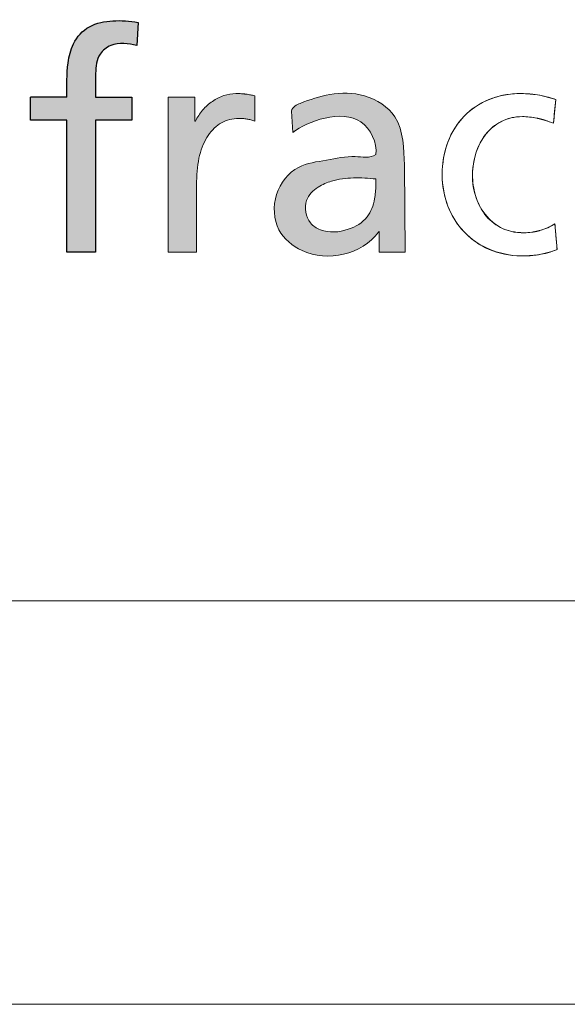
# Model space of a CAD drawing. Header units: millimetres. Extents: x 525 to 29324, y 175 to 20618.
# Tile 314 of 588: x 23754 to 23991, y 175 to 602. Entities that reach past the tile are written whole.
import ezdxf

# ---------------------------------------------------------------- set-up
doc = ezdxf.new("R2010")
doc.units = ezdxf.units.MM
doc.linetypes.add('SLD-Continua', pattern=[0])
doc.layers.add('FORMAT', color=7, linetype='SLD-Continua')

# ---------------------------------------------------------------- blocks, each defined once
blk = doc.blocks.new('LOGO_sombreado')
at = {"linetype": 'Continuous', "ltscale": 35}
h = blk.add_hatch(color=7, dxfattribs=at)
edge = h.paths.add_edge_path(flags=0)
edge.add_spline(control_points=[(1001.425014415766, 138.0118721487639), (1001.45308391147, 141.4931384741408), (1001.270370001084, 147.5830614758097), (1002.073272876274, 156.3959420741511), (1009.414476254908, 162.2246565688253), (1015.761833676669, 161.2138639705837), (1019.347635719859, 160.435241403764)], knot_values=[0, 0, 0, 0, 0.2854310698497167, 0.5205446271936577, 0.6849993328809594, 1, 1, 1, 1], weights=[1, 1, 1, 1, 1, 1, 1], degree=3, periodic=0)
edge.add_line((1019.347635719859, 160.4352414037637), (1019.89119409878, 170.4307934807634))
edge.add_spline(control_points=[(1019.89119409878, 170.4307934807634), (1016.263794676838, 171.0711501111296), (1009.178395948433, 171.6217095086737), (998.3753647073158, 169.6693436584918), (991.3452498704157, 161.9461074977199), (988.8512937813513, 150.826805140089), (989.0534670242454, 142.98589516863), (989.0521585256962, 138.0118721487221)], knot_values=[0, 0, 0, 0, 0.1997988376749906, 0.3894495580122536, 0.5735241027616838, 0.7289501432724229, 1, 1, 1, 1], weights=[1, 1, 1, 1, 1, 1, 1, 1], degree=3, periodic=0)
edge.add_line((989.0521585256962, 138.0118721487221), (973.2297886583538, 138.0118721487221))
edge.add_line((973.2297886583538, 138.0118721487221), (973.2297886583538, 127.9994229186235))
edge.add_line((973.2297886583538, 127.9994229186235), (989.0521432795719, 127.9994229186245))
edge.add_line((989.0521432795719, 127.9994229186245), (989.0521432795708, 70.79254764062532))
edge.add_line((989.0521432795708, 70.79254764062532), (1001.424999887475, 70.7925476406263))
edge.add_line((1001.424999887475, 70.7925476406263), (1001.424999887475, 127.9994229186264))
edge.add_line((1001.424999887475, 127.9994229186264), (1017.247354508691, 127.9994229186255))
edge.add_line((1017.247354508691, 127.9994229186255), (1017.247354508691, 138.0118721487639))
edge.add_line((1017.247354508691, 138.0118721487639), (1001.425014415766, 138.0118721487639))
h = blk.add_hatch(color=7, dxfattribs=at)
edge = h.paths.add_edge_path(flags=0)
edge.add_spline(control_points=[(1065.264570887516, 128.739654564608), (1065.833509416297, 128.7015843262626), (1066.415138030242, 128.6423639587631), (1067.000996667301, 128.5493033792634)], knot_values=[22.13157782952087, 22.13157782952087, 22.13157782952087, 22.13157782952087, 23.13157782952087, 23.13157782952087, 23.13157782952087, 23.13157782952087], weights=[1, 1, 1, 1], degree=3, periodic=0)
edge.add_spline(control_points=[(1067.000996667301, 128.5493033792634), (1067.586855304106, 128.4562428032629), (1068.174828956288, 128.3378020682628), (1068.756457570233, 128.1812910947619)], knot_values=[23.13157782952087, 23.13157782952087, 23.13157782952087, 23.13157782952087, 24.13157782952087, 24.13157782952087, 24.13157782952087, 24.13157782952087], weights=[1, 1, 1, 1], degree=3, periodic=0)
edge.add_spline(control_points=[(1068.756457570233, 128.1812910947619), (1069.338086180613, 128.024780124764), (1069.913369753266, 127.8301989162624), (1070.473848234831, 127.5933174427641)], knot_values=[0, 0, 0, 0, 1, 1, 1, 1], weights=[1, 1, 1, 1], degree=3, periodic=0)
edge.add_line((1070.473848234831, 127.5933174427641), (1070.473848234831, 138.6675262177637))
edge.add_line((1070.473848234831, 138.6675262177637), (1068.604176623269, 139.0228484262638))
edge.add_spline(control_points=[(1068.604176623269, 139.022848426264), (1068.00351289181, 139.1328291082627), (1067.409194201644, 139.2343497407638), (1066.783150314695, 139.3147202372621)], knot_values=[3, 3, 3, 3, 4, 4, 4, 4], weights=[1, 1, 1, 1], degree=3, periodic=0)
edge.add_arc((1062.779981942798, 108.362348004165), 31.2101698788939, 82.63066274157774, 86.35264608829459)
edge.add_spline(control_points=[(1064.76542778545, 139.5093014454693), (1064.031518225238, 139.5558317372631), (1063.225698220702, 139.5812118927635), (1062.301437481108, 139.5812118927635), (1060.522711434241, 139.5812118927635), (1058.741870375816, 139.2681899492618), (1057.022364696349, 138.6886763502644)], knot_values=[4.064960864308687, 4.064960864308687, 4.064960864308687, 4.064960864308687, 5.064960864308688, 5.064960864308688, 5.064960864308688, 6.064960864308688, 6.064960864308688, 6.064960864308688, 6.064960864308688], weights=[1, 1, 1, 1, 1, 1, 1], degree=3, periodic=0)
edge.add_spline(control_points=[(1057.022364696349, 138.6886763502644), (1055.302859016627, 138.1091627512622), (1053.644688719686, 137.2673875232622), (1052.104959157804, 136.2056509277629)], knot_values=[6.064960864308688, 6.064960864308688, 6.064960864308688, 6.064960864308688, 7.064960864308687, 7.064960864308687, 7.064960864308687, 7.064960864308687], weights=[1, 1, 1, 1], degree=3, periodic=0)
edge.add_spline(control_points=[(1052.104959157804, 136.2056509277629), (1050.565229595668, 135.1439143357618), (1049.143940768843, 133.8622163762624), (1047.902428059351, 132.4155473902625)], knot_values=[7.064960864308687, 7.064960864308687, 7.064960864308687, 7.064960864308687, 8.064960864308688, 8.064960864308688, 8.064960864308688, 8.064960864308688], weights=[1, 1, 1, 1], degree=3, periodic=0)
edge.add_spline(control_points=[(1047.902428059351, 132.4155473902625), (1046.660915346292, 130.9604183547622), (1045.599178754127, 129.3403182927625), (1044.776438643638, 127.5933174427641)], knot_values=[8.064960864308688, 8.064960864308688, 8.064960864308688, 8.064960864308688, 9.064960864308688, 9.064960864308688, 9.064960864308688, 9.064960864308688], weights=[1, 1, 1, 1], degree=3, periodic=0)
edge.add_line((1044.776438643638, 127.5933174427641), (1044.495141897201, 127.5933174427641))
edge.add_line((1044.495141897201, 127.5933174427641), (1044.495141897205, 138.0118424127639))
edge.add_line((1044.495141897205, 138.0118424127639), (1038.704235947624, 138.0118721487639))
edge.add_line((1038.704235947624, 138.0118721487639), (1032.913330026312, 138.0118721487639))
edge.add_line((1032.913330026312, 138.0118721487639), (1032.913329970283, 129.6111937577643))
edge.add_line((1032.913329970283, 129.6111937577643), (1032.913329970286, 70.79252468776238))
edge.add_line((1032.913329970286, 70.79252468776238), (1045.290386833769, 70.7925246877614))
edge.add_line((1045.290386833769, 70.7925246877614), (1045.290386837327, 78.43618215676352))
edge.add_spline(control_points=[(1045.290386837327, 78.43618215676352), (1045.290386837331, 86.08124963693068), (1045.290386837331, 93.72631711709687), (1045.290386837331, 101.371384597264), (1045.290386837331, 105.5887207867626), (1045.742999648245, 109.4126645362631), (1046.59746495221, 112.7713053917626)], knot_values=[17.06496086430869, 17.06496086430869, 17.06496086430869, 17.06496086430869, 18.06496086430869, 18.06496086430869, 18.06496086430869, 19.06496086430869, 19.06496086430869, 19.06496086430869, 19.06496086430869], weights=[1, 1, 1, 1, 1, 1, 1], degree=3, periodic=0)
edge.add_spline(control_points=[(1046.59746495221, 112.7713053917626), (1047.451930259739, 116.1341762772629), (1048.704018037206, 119.0359742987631), (1050.302967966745, 121.4090190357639)], knot_values=[19.06496086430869, 19.06496086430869, 19.06496086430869, 19.06496086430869, 20.06496086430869, 20.06496086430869, 20.06496086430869, 20.06496086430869], weights=[1, 1, 1, 1], degree=3, periodic=0)
edge.add_spline(control_points=[(1050.302967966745, 121.4090190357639), (1051.901917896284, 123.782063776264), (1053.84561496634, 125.6305852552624), (1056.081183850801, 126.8826730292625)], knot_values=[20.06496086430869, 20.06496086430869, 20.06496086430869, 20.06496086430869, 21.06496086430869, 21.06496086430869, 21.06496086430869, 21.06496086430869], weights=[1, 1, 1, 1], degree=3, periodic=0)
edge.add_spline(control_points=[(1056.081183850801, 126.8826730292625), (1058.316752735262, 128.1347608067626), (1060.844193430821, 128.7946449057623), (1063.608515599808, 128.7946449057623)], knot_values=[21.06496086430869, 21.06496086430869, 21.06496086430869, 21.06496086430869, 22.06496086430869, 22.06496086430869, 22.06496086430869, 22.06496086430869], weights=[1, 1, 1, 1], degree=3, periodic=0)
edge.add_arc((1063.611378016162, 103.9169813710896), 24.87766369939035, 86.18972148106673, 90.00659243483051, ccw=False)
h = blk.add_hatch(color=7, dxfattribs=at)
edge = h.paths.add_edge_path(flags=0)
edge.add_spline(control_points=[(1065.264570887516, 128.739654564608), (1065.833509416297, 128.7015843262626), (1066.415138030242, 128.6423639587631), (1067.000996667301, 128.5493033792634)], knot_values=[22.13157782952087, 22.13157782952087, 22.13157782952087, 22.13157782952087, 23.13157782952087, 23.13157782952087, 23.13157782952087, 23.13157782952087], weights=[1, 1, 1, 1], degree=3, periodic=0)
edge.add_spline(control_points=[(1067.000996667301, 128.5493033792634), (1067.586855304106, 128.4562428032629), (1068.174828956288, 128.3378020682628), (1068.756457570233, 128.1812910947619)], knot_values=[23.13157782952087, 23.13157782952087, 23.13157782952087, 23.13157782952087, 24.13157782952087, 24.13157782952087, 24.13157782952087, 24.13157782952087], weights=[1, 1, 1, 1], degree=3, periodic=0)
edge.add_spline(control_points=[(1068.756457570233, 128.1812910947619), (1069.338086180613, 128.024780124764), (1069.913369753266, 127.8301989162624), (1070.473848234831, 127.5933174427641)], knot_values=[0, 0, 0, 0, 1, 1, 1, 1], weights=[1, 1, 1, 1], degree=3, periodic=0)
edge.add_line((1070.473848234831, 127.5933174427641), (1070.473848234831, 138.6675262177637))
edge.add_line((1070.473848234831, 138.6675262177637), (1068.604176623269, 139.0228484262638))
edge.add_spline(control_points=[(1068.604176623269, 139.022848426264), (1068.00351289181, 139.1328291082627), (1067.409194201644, 139.2343497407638), (1066.783150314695, 139.3147202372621)], knot_values=[3, 3, 3, 3, 4, 4, 4, 4], weights=[1, 1, 1, 1], degree=3, periodic=0)
edge.add_arc((1062.779981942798, 108.362348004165), 31.2101698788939, 82.63066274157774, 86.35264608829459)
edge.add_spline(control_points=[(1064.76542778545, 139.5093014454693), (1064.031518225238, 139.5558317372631), (1063.225698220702, 139.5812118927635), (1062.301437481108, 139.5812118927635), (1060.522711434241, 139.5812118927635), (1058.741870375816, 139.2681899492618), (1057.022364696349, 138.6886763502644)], knot_values=[4.064960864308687, 4.064960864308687, 4.064960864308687, 4.064960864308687, 5.064960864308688, 5.064960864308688, 5.064960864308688, 6.064960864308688, 6.064960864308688, 6.064960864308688, 6.064960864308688], weights=[1, 1, 1, 1, 1, 1, 1], degree=3, periodic=0)
edge.add_spline(control_points=[(1057.022364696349, 138.6886763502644), (1055.302859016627, 138.1091627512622), (1053.644688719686, 137.2673875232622), (1052.104959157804, 136.2056509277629)], knot_values=[6.064960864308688, 6.064960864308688, 6.064960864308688, 6.064960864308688, 7.064960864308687, 7.064960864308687, 7.064960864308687, 7.064960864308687], weights=[1, 1, 1, 1], degree=3, periodic=0)
edge.add_spline(control_points=[(1052.104959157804, 136.2056509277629), (1050.565229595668, 135.1439143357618), (1049.143940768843, 133.8622163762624), (1047.902428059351, 132.4155473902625)], knot_values=[7.064960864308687, 7.064960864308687, 7.064960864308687, 7.064960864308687, 8.064960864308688, 8.064960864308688, 8.064960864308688, 8.064960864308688], weights=[1, 1, 1, 1], degree=3, periodic=0)
edge.add_spline(control_points=[(1047.902428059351, 132.4155473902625), (1046.660915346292, 130.9604183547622), (1045.599178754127, 129.3403182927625), (1044.776438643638, 127.5933174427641)], knot_values=[8.064960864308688, 8.064960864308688, 8.064960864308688, 8.064960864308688, 9.064960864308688, 9.064960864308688, 9.064960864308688, 9.064960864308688], weights=[1, 1, 1, 1], degree=3, periodic=0)
edge.add_line((1044.776438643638, 127.5933174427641), (1044.495141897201, 127.5933174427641))
edge.add_line((1044.495141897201, 127.5933174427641), (1044.495141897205, 138.0118424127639))
edge.add_line((1044.495141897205, 138.0118424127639), (1038.704235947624, 138.0118721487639))
edge.add_line((1038.704235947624, 138.0118721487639), (1032.913330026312, 138.0118721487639))
edge.add_line((1032.913330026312, 138.0118721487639), (1032.913329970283, 129.6111937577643))
edge.add_line((1032.913329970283, 129.6111937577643), (1032.913329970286, 70.79252468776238))
edge.add_line((1032.913329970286, 70.79252468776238), (1045.290386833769, 70.7925246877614))
edge.add_line((1045.290386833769, 70.7925246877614), (1045.290386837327, 78.43618215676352))
edge.add_spline(control_points=[(1045.290386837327, 78.43618215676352), (1045.290386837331, 86.08124963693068), (1045.290386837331, 93.72631711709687), (1045.290386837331, 101.371384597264), (1045.290386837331, 105.5887207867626), (1045.742999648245, 109.4126645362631), (1046.59746495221, 112.7713053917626)], knot_values=[17.06496086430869, 17.06496086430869, 17.06496086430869, 17.06496086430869, 18.06496086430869, 18.06496086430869, 18.06496086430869, 19.06496086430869, 19.06496086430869, 19.06496086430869, 19.06496086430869], weights=[1, 1, 1, 1, 1, 1, 1], degree=3, periodic=0)
edge.add_spline(control_points=[(1046.59746495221, 112.7713053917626), (1047.451930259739, 116.1341762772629), (1048.704018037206, 119.0359742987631), (1050.302967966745, 121.4090190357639)], knot_values=[19.06496086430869, 19.06496086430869, 19.06496086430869, 19.06496086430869, 20.06496086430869, 20.06496086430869, 20.06496086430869, 20.06496086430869], weights=[1, 1, 1, 1], degree=3, periodic=0)
edge.add_spline(control_points=[(1050.302967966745, 121.4090190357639), (1051.901917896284, 123.782063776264), (1053.84561496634, 125.6305852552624), (1056.081183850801, 126.8826730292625)], knot_values=[20.06496086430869, 20.06496086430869, 20.06496086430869, 20.06496086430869, 21.06496086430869, 21.06496086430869, 21.06496086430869, 21.06496086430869], weights=[1, 1, 1, 1], degree=3, periodic=0)
edge.add_spline(control_points=[(1056.081183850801, 126.8826730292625), (1058.316752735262, 128.1347608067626), (1060.844193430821, 128.7946449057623), (1063.608515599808, 128.7946449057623)], knot_values=[21.06496086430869, 21.06496086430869, 21.06496086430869, 21.06496086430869, 22.06496086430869, 22.06496086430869, 22.06496086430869, 22.06496086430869], weights=[1, 1, 1, 1], degree=3, periodic=0)
edge.add_arc((1063.611378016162, 103.9169813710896), 24.87766369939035, 86.18972148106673, 90.00659243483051, ccw=False)
h = blk.add_hatch(color=7, dxfattribs=at)
edge = h.paths.add_edge_path(flags=0)
edge.add_spline(control_points=[(1123.04447605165, 113.117695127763), (1120.298099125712, 111.4222830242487), (1112.826490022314, 113.1131525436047), (1101.743398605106, 110.4768756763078), (1087.946307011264, 108.8910875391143), (1078.062437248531, 96.31302692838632), (1078.870450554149, 80.06196275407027), (1096.715732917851, 65.08508865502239), (1116.792477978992, 69.6568018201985), (1124.146213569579, 79.46525997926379)], knot_values=[0, 0, 0, 0, 0.079965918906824, 0.1900571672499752, 0.3000940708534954, 0.4325108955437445, 0.5666885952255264, 0.6846218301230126, 1, 1, 1, 1], weights=[1, 1, 1, 1, 1, 1, 1, 1, 1, 1], degree=3, periodic=0)
edge.add_spline(control_points=[(1124.146213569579, 79.46525997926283), (1124.479523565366, 80.02436677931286), (1124.388752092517, 79.46525997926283)], knot_values=[0, 0, 0, 1, 1, 1], weights=[1, 1, 1], degree=2, periodic=0)
edge.add_line((1124.388752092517, 79.46525997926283), (1124.388752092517, 70.79673695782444))
edge.add_line((1124.388752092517, 70.79673695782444), (1135.767443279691, 70.7967369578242))
edge.add_line((1135.767443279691, 70.7967369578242), (1135.384670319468, 108.697790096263))
edge.add_spline(control_points=[(1135.384670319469, 108.6977900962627), (1135.110048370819, 115.2323379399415), (1135.069466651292, 129.7088642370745), (1118.64873026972, 140.004965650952), (1103.403287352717, 140.0589961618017), (1092.790953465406, 136.4136531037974), (1086.885706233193, 133.9821044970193), (1086.356591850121, 131.9549445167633)], knot_values=[0, 0, 0, 0, 0.3004446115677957, 0.5251352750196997, 0.7372886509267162, 0.9254873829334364, 1, 1, 1, 1], weights=[1, 1, 1, 1, 1, 1, 1, 1], degree=3, periodic=0)
edge.add_line((1086.356591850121, 131.9549445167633), (1086.932763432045, 122.733017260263))
edge.add_spline(control_points=[(1086.932763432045, 122.733017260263), (1093.341829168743, 127.5000055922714), (1115.751244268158, 135.8511266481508), (1123.527516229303, 118.3204715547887), (1123.04447605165, 113.117695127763)], knot_values=[0, 0, 0, 0, 0.6589957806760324, 1, 1, 1, 1], weights=[1, 1, 1, 1, 1], degree=3, periodic=0)
edge = h.paths.add_edge_path(flags=0)
edge.add_spline(control_points=[(1123.047242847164, 99.70333689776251), (1122.910234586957, 97.77160192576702), (1122.574562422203, 93.03882407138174), (1119.768724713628, 85.06744525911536), (1110.57564908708, 79.63404012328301), (1100.869024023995, 78.91781105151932), (1092.852314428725, 83.93550590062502), (1091.334884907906, 93.15731913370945), (1097.439502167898, 99.19119823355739), (1104.725455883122, 102.2205518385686), (1113.356061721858, 103.3529648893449), (1119.784448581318, 102.8347119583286), (1123.047242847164, 102.5716673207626)], knot_values=[0, 0, 0, 0, 0.06890377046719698, 0.1688152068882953, 0.2838615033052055, 0.4272197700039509, 0.4889171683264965, 0.6053794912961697, 0.6959615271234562, 0.7715446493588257, 0.8840451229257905, 1, 1, 1, 1], weights=[1, 1, 1, 1, 1, 1, 1, 1, 1, 1, 1, 1, 1], degree=3, periodic=0)
edge.add_line((1123.047242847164, 102.5716673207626), (1123.047242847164, 99.70333689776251))
at = {"color": 7, "linetype": 'SLD-Continua', "lineweight": 18, "ltscale": 35}
for p, q in [((1201.035724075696, 136.9670556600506), (1199.988792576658, 126.6838618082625)), ((1086.932763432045, 122.733017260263), (1086.356591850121, 131.9549445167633)), ((1135.767443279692, 70.79673695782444), (1135.384670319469, 108.6977900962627)), ((1123.047242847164, 102.5716673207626), (1123.047242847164, 99.70333689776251)), ((1200.638101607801, 83.03422071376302), (1201.568707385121, 71.97270201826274)), ((1124.388752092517, 79.46525997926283), (1124.388752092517, 70.79673695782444)), ((1135.767443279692, 70.79673695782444), (1124.388752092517, 70.79673695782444))]:
    blk.add_line(p, q, dxfattribs=at)
for centre, radius, start, end in [((1184.993655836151, 101.9254370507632), 32.58744481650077, 223.2953616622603, 246.6890413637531), ((1186.091416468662, 132.7080508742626), 63.50184009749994, 269.9252372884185, 273.1728974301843)]:
    blk.add_arc(centre, radius, start, end, dxfattribs=at)
at = {"color": 8, "linetype": 'Continuous', "lineweight": 0, "ltscale": 35, "true_color": 0x808080}
for points in [[(1038.704235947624, 138.0118721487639), (1036.773933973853, 138.0118721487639), (1034.843632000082, 138.0118721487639), (1032.913330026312, 138.0118721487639)], [(1032.913330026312, 138.0118721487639), (1032.913330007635, 135.2116460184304), (1032.91332998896, 132.4114198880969), (1032.913329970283, 129.6111937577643)], [(1044.495141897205, 138.0118424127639), (1042.564839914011, 138.0118523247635), (1040.634537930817, 138.0118622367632), (1038.704235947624, 138.0118721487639)], [(1044.495141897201, 127.5933174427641), (1044.495141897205, 131.06615909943), (1044.495141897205, 134.5390007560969), (1044.495141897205, 138.0118424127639)], [(1057.022364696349, 138.6886763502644), (1055.302859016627, 138.1091627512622), (1053.644688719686, 137.2673875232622), (1052.104959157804, 136.2056509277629)], [(1068.604176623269, 139.022848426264), (1068.00351289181, 139.1328291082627), (1067.409194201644, 139.2343497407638), (1066.783150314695, 139.3147202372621)], [(1070.473848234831, 138.6675262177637), (1069.850624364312, 138.7859669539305), (1069.22740049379, 138.9044076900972), (1068.604176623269, 139.022848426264)], [(1070.473848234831, 127.5933174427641), (1070.473848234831, 131.2847203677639), (1070.473848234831, 134.9761232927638), (1070.473848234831, 138.6675262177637)], [(1194.073100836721, 138.8198071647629), (1192.730067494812, 139.056688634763), (1191.340503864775, 139.2428097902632), (1189.974205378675, 139.3781706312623)], [(1197.89704458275, 137.9907220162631), (1196.714752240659, 138.3037439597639), (1195.41613417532, 138.5829256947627), (1194.073100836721, 138.8198071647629)], [(1201.035724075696, 136.9670556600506), (1200.149533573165, 137.3308379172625), (1199.081451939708, 137.6777000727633), (1197.89704458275, 137.9907220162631)], [(1199.988792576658, 126.6838618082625), (1200.337769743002, 130.1115930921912), (1200.68674690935, 133.5393243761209), (1201.035724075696, 136.9670556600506)], [(1047.902428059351, 132.4155473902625), (1046.660915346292, 130.9604183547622), (1045.599178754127, 129.3403182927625), (1044.776438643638, 127.5933174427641)], [(1052.104959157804, 136.2056509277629), (1050.565229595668, 135.1439143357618), (1049.143940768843, 133.8622163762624), (1047.902428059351, 132.4155473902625)], [(1032.913329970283, 129.6111937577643), (1032.913329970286, 110.00497073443), (1032.913329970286, 90.39874771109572), (1032.913329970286, 70.79252468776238)], [(1056.081183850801, 126.8826730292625), (1058.316752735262, 128.1347608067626), (1060.844193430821, 128.7946449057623), (1063.608515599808, 128.7946449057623)], [(1065.264570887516, 128.739654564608), (1065.833509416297, 128.7015843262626), (1066.415138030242, 128.6423639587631), (1067.000996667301, 128.5493033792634)], [(1067.000996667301, 128.5493033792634), (1067.586855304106, 128.4562428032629), (1068.174828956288, 128.3378020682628), (1068.756457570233, 128.1812910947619)], [(1068.756457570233, 128.1812910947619), (1069.338086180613, 128.024780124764), (1069.913369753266, 127.8301989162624), (1070.473848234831, 127.5933174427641)], [(1161.171956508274, 129.6575702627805), (1158.174982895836, 126.5358108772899), (1155.823088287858, 122.7753175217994), (1154.219908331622, 118.5156810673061)], [(1189.640033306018, 129.4079987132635), (1190.716574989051, 129.2937880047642), (1191.829071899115, 129.1161269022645), (1192.966948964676, 128.8750154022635)], [(1044.776438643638, 127.5933174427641), (1044.682673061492, 127.5933174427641), (1044.588907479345, 127.5933174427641), (1044.495141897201, 127.5933174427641)], [(1050.302967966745, 121.4090190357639), (1051.901917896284, 123.782063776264), (1053.84561496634, 125.6305852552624), (1056.081183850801, 126.8826730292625)], [(1170.545694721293, 121.7897214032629), (1172.38364113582, 124.1373859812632), (1174.650935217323, 126.0874280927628), (1177.326426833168, 127.4494965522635)], [(1196.44191554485, 127.969789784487), (1197.615747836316, 127.6060075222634), (1198.802270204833, 127.1787748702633), (1199.988792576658, 126.6838618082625)], [(1046.59746495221, 112.7713053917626), (1047.451930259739, 116.1341762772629), (1048.704018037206, 119.0359742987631), (1050.302967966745, 121.4090190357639)], [(1166.360083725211, 113.7272913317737), (1167.303379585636, 116.6883097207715), (1168.707748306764, 119.4378267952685), (1170.545694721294, 121.7897214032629)], [(1170.143842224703, 87.31077727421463), (1168.339736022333, 89.70920217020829), (1167.036887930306, 92.47986937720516), (1166.184537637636, 95.40281752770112)], [(1154.257978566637, 90.77516878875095), (1155.884423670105, 86.57052267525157), (1158.263813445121, 82.77195908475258), (1161.275592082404, 79.5782893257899)], [(1177.098005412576, 81.4648809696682), (1174.249082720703, 82.8903998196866), (1171.947948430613, 84.91235237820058), (1170.143842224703, 87.31077727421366)], [(1197.539607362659, 81.37605041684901), (1196.444030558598, 80.89805744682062), (1195.295578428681, 80.50043498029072), (1194.134436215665, 80.18318301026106)], [(1200.638101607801, 83.03422071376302), (1199.682115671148, 82.40394680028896), (1198.637299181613, 81.84981336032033), (1197.539607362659, 81.37605041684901)], [(1200.870841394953, 80.26779096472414), (1200.793261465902, 81.1899342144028), (1200.715681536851, 82.11207746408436), (1200.638101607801, 83.03422071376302)], [(1045.290386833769, 70.79252468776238), (1045.290386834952, 73.34041051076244), (1045.290386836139, 75.88829633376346), (1045.290386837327, 78.43618215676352)], [(1201.103581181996, 77.50136121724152), (1201.026001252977, 78.42350446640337), (1200.948421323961, 79.34564771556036), (1200.870841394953, 80.26779096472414)], [(1201.336320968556, 74.73493147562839), (1201.25874103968, 75.65707472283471), (1201.181161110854, 76.57921797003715), (1201.103581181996, 77.50136121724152)], [(1201.568707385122, 71.97270201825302), (1201.491245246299, 72.89344517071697), (1201.413783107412, 73.8141883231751), (1201.336320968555, 74.73493147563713)], [(1032.913329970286, 70.79252468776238), (1037.039015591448, 70.7925246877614), (1041.16470121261, 70.7925246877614), (1045.290386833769, 70.7925246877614)], [(1172.098114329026, 71.99808219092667), (1176.260460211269, 70.20032101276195), (1180.936754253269, 69.20626483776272), (1186.008555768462, 69.20626483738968)], [(1189.606192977, 69.30355543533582), (1190.873085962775, 69.37969591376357), (1192.194969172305, 69.49813664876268), (1193.53800251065, 69.6969478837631)], [(1193.53800251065, 69.6969478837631), (1194.881035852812, 69.89575911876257), (1196.24521932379, 70.16648080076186), (1197.594597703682, 70.53872311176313)], [(1197.594597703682, 70.53872311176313), (1198.943976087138, 70.90673539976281), (1200.280664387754, 71.37626831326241), (1201.568707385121, 71.97270201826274)]]:
    blk.add_open_spline(points, degree=3, dxfattribs=at)
for points, knots in [([(1064.76542778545, 139.5093014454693), (1064.031518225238, 139.5558317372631), (1063.225698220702, 139.5812118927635), (1062.301437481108, 139.5812118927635), (1060.522711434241, 139.5812118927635), (1058.741870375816, 139.2681899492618), (1057.022364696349, 138.6886763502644)], [4.064960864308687, 4.064960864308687, 4.064960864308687, 4.064960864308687, 5.064960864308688, 5.064960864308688, 5.064960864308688, 6.064960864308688, 6.064960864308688, 6.064960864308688, 6.064960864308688]), ([(1189.974205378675, 139.3781706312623), (1188.607906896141, 139.5093014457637), (1187.262758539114, 139.5812118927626), (1186.008555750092, 139.5812118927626), (1180.866958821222, 139.5812118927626), (1176.15682456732, 138.6590661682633), (1167.806752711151, 135.2581250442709), (1164.168930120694, 132.779329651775), (1161.171956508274, 129.6575702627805)], [16.09164290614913, 16.09164290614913, 16.09164290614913, 16.09164290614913, 17.09164290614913, 17.09164290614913, 17.09164290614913, 18.09164290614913, 18.09164290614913, 19.09164290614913, 19.09164290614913, 19.09164290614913, 19.09164290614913]), ([(1177.32642683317, 127.4494965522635), (1179.999803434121, 128.8115650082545), (1183.081377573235, 129.5856598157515), (1186.539424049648, 129.5856598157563), (1187.52713518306, 129.5856598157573), (1188.565606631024, 129.5264394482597), (1189.640033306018, 129.4079987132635)], [8, 8, 8, 8, 9, 9, 9, 10, 10, 10, 10]), ([(1154.219908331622, 118.5156810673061), (1152.614613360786, 114.2602746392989), (1151.760148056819, 109.5057251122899), (1151.760148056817, 104.3916233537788), (1151.760148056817, 99.58208348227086), (1152.633648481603, 94.97558487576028), (1154.257978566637, 90.77516878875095)], [20.09164290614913, 20.09164290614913, 20.09164290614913, 20.09164290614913, 21.09164290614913, 21.09164290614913, 21.09164290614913, 22.09164290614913, 22.09164290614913, 22.09164290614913, 22.09164290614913]), ([(1045.290386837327, 78.43618215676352), (1045.290386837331, 86.08124963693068), (1045.290386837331, 93.72631711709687), (1045.290386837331, 101.371384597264), (1045.290386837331, 105.5887207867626), (1045.742999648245, 109.4126645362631), (1046.59746495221, 112.7713053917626)], [17.06496086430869, 17.06496086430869, 17.06496086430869, 17.06496086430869, 18.06496086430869, 18.06496086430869, 18.06496086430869, 19.06496086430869, 19.06496086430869, 19.06496086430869, 19.06496086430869]), ([(1166.184537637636, 95.40281752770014), (1165.330072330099, 98.32153565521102), (1164.928219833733, 101.3925347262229), (1164.92821983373, 104.3916233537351), (1164.928219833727, 107.5937532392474), (1165.414672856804, 110.7662729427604), (1166.360083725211, 113.7272913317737)], [4, 4, 4, 4, 5, 5, 5, 6, 6, 6, 6]), ([(1190.657354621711, 79.45984851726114), (1189.51101750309, 79.29910751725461), (1188.390060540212, 79.21873702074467), (1187.334668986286, 79.21873702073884), (1183.343639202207, 79.21873702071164), (1179.946928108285, 80.04359214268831), (1177.098005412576, 81.4648809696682)], [0, 0, 0, 0, 1, 1, 1, 2, 2, 2, 2])]:
    blk.add_open_spline(points, degree=3, knots=knots, dxfattribs=at)
for points, weights in [([(1066.783150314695, 139.3147202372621), (1066.112801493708, 139.4014185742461), (1065.439990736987, 139.4663017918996), (1064.76542778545, 139.5093014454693)], [1, 0.9996483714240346, 0.9996483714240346, 1]), ([(1063.608515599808, 128.7946449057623), (1064.161042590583, 128.7947084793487), (1064.713265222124, 128.7763715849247), (1065.264570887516, 128.739654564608)], [1, 0.9996302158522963, 0.9996302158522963, 1]), ([(1192.966948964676, 128.8750154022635), (1194.138691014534, 128.6264504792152), (1195.297823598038, 128.3244975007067), (1196.44191554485, 127.969789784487)], [1, 0.9993008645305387, 0.9993008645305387, 1]), ([(1194.134436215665, 80.18318301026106), (1192.992004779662, 79.86643801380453), (1191.831325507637, 79.62498283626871), (1190.657354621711, 79.45984851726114)], [1, 0.9985766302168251, 0.9985766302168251, 1])]:
    blk.add_rational_spline(points, weights, degree=3, dxfattribs=at)
at = {"color": 7, "linetype": 'Continuous', "lineweight": 0, "ltscale": 35}
for points, knots in [([(1135.384670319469, 108.6977900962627), (1135.110048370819, 115.2323379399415), (1135.069466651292, 129.7088642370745), (1118.64873026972, 140.004965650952), (1103.403287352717, 140.0589961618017), (1092.790953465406, 136.4136531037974), (1086.885706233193, 133.9821044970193), (1086.356591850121, 131.9549445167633)], [0, 0, 0, 0, 0.3004446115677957, 0.5251352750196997, 0.7372886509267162, 0.9254873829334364, 1, 1, 1, 1]), ([(1201.035724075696, 136.9670556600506), (1192.780801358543, 139.7882831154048), (1177.695092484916, 141.1132008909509), (1159.48204235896, 130.3282694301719), (1150.621293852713, 112.4787197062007), (1151.784133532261, 91.85294060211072), (1167.67636214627, 69.17947350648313), (1189.895836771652, 67.06495511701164), (1201.568707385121, 71.97270201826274)], [0, 0, 0, 0, 0.1894416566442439, 0.3044366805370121, 0.4334053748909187, 0.5981526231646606, 0.7235130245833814, 1, 1, 1, 1]), ([(1086.932763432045, 122.733017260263), (1093.341829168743, 127.5000055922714), (1115.751244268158, 135.8511266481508), (1123.527516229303, 118.3204715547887), (1123.04447605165, 113.117695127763)], [0, 0, 0, 0, 0.6589957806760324, 1, 1, 1, 1]), ([(1199.988792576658, 126.6838618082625), (1194.490548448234, 128.8640155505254), (1184.017934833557, 131.4640599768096), (1169.394155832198, 123.2712555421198), (1163.92127059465, 108.5788318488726), (1165.605940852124, 92.46886677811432), (1178.104425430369, 76.90951726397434), (1193.978557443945, 78.90315236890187), (1200.638101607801, 83.03422071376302)], [0, 0, 0, 0, 0.1792222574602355, 0.2922588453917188, 0.464623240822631, 0.6072379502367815, 0.7602643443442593, 1, 1, 1, 1]), ([(1123.04447605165, 113.117695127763), (1120.298099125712, 111.4222830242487), (1112.826490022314, 113.1131525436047), (1101.743398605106, 110.4768756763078), (1087.946307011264, 108.8910875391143), (1078.062437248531, 96.31302692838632), (1078.870450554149, 80.06196275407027), (1096.715732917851, 65.08508865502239), (1116.792477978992, 69.6568018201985), (1124.146213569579, 79.46525997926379)], [0, 0, 0, 0, 0.079965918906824, 0.1900571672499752, 0.3000940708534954, 0.4325108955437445, 0.5666885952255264, 0.6846218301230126, 1, 1, 1, 1]), ([(1123.047242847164, 102.5716673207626), (1119.784448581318, 102.8347119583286), (1113.356061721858, 103.3529648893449), (1104.725455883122, 102.2205518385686), (1097.439502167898, 99.19119823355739), (1091.334884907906, 93.15731913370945), (1092.852314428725, 83.93550590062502), (1100.869024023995, 78.91781105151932), (1110.57564908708, 79.63404012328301), (1119.768724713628, 85.06744525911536), (1122.574562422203, 93.03882407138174), (1122.910234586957, 97.77160192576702), (1123.047242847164, 99.70333689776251)], [0, 0, 0, 0, 0.1159548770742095, 0.2284553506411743, 0.3040384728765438, 0.3946205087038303, 0.5110828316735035, 0.572780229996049, 0.7161384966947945, 0.8311847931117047, 0.931096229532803, 1, 1, 1, 1])]:
    blk.add_open_spline(points, degree=3, knots=knots, dxfattribs=at)
blk.add_open_spline([(1124.146213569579, 79.46525997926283), (1124.479523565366, 80.02436677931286), (1124.388752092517, 79.46525997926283)], degree=2, dxfattribs=at)
at = {"layer": 'FORMAT', "color": 7, "ltscale": 35}
for p, q in [((1019.89119409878, 170.4307934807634), (1019.347635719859, 160.435241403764)), ((989.0521585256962, 138.0118721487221), (973.2297886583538, 138.0118721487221)), ((973.2297886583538, 127.9994229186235), (973.2297886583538, 138.0118721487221)), ((1001.425014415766, 138.0118721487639), (1017.247354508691, 138.0118721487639)), ((1017.247354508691, 138.0118721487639), (1017.247354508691, 127.9994229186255)), ((989.0521432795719, 127.9994229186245), (973.2297886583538, 127.9994229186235)), ((989.0521432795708, 70.79254764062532), (989.0521432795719, 127.9994229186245)), ((1001.424999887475, 127.9994229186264), (1001.424999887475, 70.7925476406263)), ((1017.247354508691, 127.9994229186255), (1001.424999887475, 127.9994229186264)), ((1001.424999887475, 70.7925476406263), (989.0521432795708, 70.79254764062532))]:
    blk.add_line(p, q, dxfattribs=at)
for points, knots in [([(989.0521585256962, 138.0118721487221), (989.053467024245, 142.9858951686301), (988.8512937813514, 150.826805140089), (991.3452498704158, 161.94610749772), (998.3753647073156, 169.6693436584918), (1009.178395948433, 171.6217095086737), (1016.263794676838, 171.0711501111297), (1019.89119409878, 170.4307934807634)], [0, 0, 0, 0, 0.2710498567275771, 0.4264758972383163, 0.6105504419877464, 0.8002011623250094, 1, 1, 1, 1]), ([(1019.347635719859, 160.435241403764), (1015.761833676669, 161.2138639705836), (1009.414476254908, 162.2246565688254), (1002.073272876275, 156.3959420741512), (1001.270370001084, 147.5830614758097), (1001.453083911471, 141.4931384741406), (1001.425014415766, 138.0118721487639)], [0, 0, 0, 0, 0.3150006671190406, 0.4794553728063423, 0.7145689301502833, 1, 1, 1, 1])]:
    blk.add_open_spline(points, degree=3, knots=knots, dxfattribs=at)

msp = doc.modelspace()

# ---------------------------------------------------------------- linework, layer by layer
at = {"color": 7, "linetype": 'SLD-Continua', "lineweight": 18, "ltscale": 35}
for p, q in [((29084.99999999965, 350), (699.9999999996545, 350)), ((22785, 349.9999999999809), (29085.00000000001, 349.9999999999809)), ((29260, 175), (525, 175))]:
    msp.add_line(p, q, dxfattribs=at)

# ---------------------------------------------------------------- block references
at = {"color": 7, "linetype": 'Continuous', "ltscale": 35}
msp.add_blockref('LOGO_sombreado', (22785.33688612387, 430.4287364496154), dxfattribs=at)

doc.saveas('drawing.dxf')
